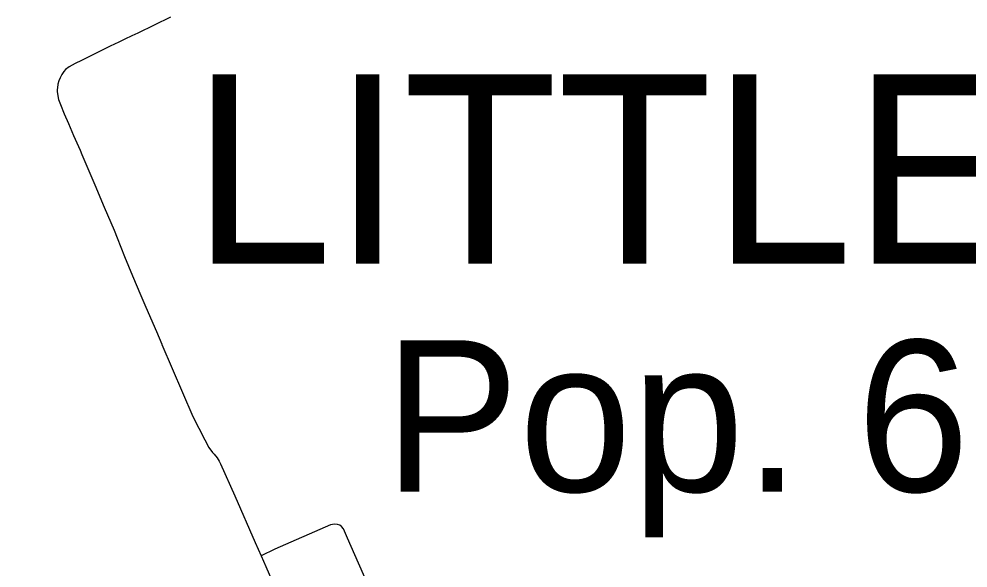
# Model space of a CAD drawing. Extents: x -19 to 366, y -4 to 359.
# Drawn here: x 153.543 to 154.044, y 193.383 to 193.673 of the extents above; entities that cross this region are included whole.
import ezdxf

# ---------------------------------------------------------------- set-up
doc = ezdxf.new("R2010")
doc.units = 0
for name, color, linetype in [('Level 33', 7, 'Continuous'), ('Level 6', 7, 'Continuous'), ('Level 60', 7, 'Continuous')]:
    doc.layers.add(name, color=color, linetype=linetype)

msp = doc.modelspace()

# ---------------------------------------------------------------- linework, layer by layer
at = {"layer": 'Level 33'}
for points in [[(153.62285, 193.6737), (153.60546, 193.66522), (153.6024, 193.66384), (153.59874, 193.66207), (153.59542, 193.66047), (153.59099, 193.65831), (153.58459, 193.65515), (153.57969, 193.65273), (153.57572, 193.65079), (153.57248, 193.64916), (153.56919, 193.6474), (153.56729, 193.64595), (153.56645, 193.64496), (153.56529, 193.64333), (153.56446, 193.64166), (153.56375, 193.63996), (153.56331, 193.63824), (153.56301, 193.63632), (153.56294, 193.63537), (153.56295, 193.63441), (153.56306, 193.63309), (153.56367, 193.63018), (153.56458, 193.6275), (153.56666, 193.62265), (153.56888, 193.61753), (153.57155, 193.61119), (153.57501, 193.60335), (153.57595, 193.60113), (153.57756, 193.59731), (153.58281, 193.58499), (153.58782, 193.57331), (153.59302, 193.56109), (153.59461, 193.55705)], [(153.59461, 193.55705), (153.5985, 193.54716), (153.60264, 193.53696), (153.60715, 193.52655), (153.60979, 193.52048), (153.61534, 193.50754), (153.61812, 193.50088), (153.61823, 193.50061)], [(153.61823, 193.50061), (153.63466, 193.4626), (153.64084, 193.45021), (153.64306, 193.44625), (153.64494, 193.44364), (153.64585, 193.44263), (153.64735, 193.44072), (153.64842, 193.439), (153.6492, 193.43761), (153.65669, 193.42064), (153.66752, 193.39602), (153.67062, 193.38898)], [(153.74379, 193.33553), (153.74086, 193.34226), (153.71628, 193.39835), (153.71422, 193.40324), (153.71304, 193.40449), (153.71222, 193.40523), (153.71107, 193.40562), (153.70946, 193.40567), (153.70738, 193.4053), (153.67792, 193.39255), (153.67062, 193.38898)], [(153.67062, 193.38898), (153.6731, 193.38338), (153.68589, 193.35415), (153.69166, 193.33958)]]:
    msp.add_lwpolyline(points, dxfattribs=at)
at = {"layer": 'Level 60'}
for points in [[(156.50946, 189.3937), (156.44759, 191.65634), (156.2114, 200.27623), (155.97446, 208.89626), (155.73678, 217.51643), (155.49836, 226.13674), (155.2592, 234.75719), (155.01929, 243.37778), (154.77865, 251.9985), (154.53727, 260.61937), (154.29515, 269.24038), (154.0523, 277.86152), (153.80871, 286.48281), (153.56438, 295.10424), (153.31933, 303.72581), (153.07354, 312.34752), (152.82702, 320.96938), (152.57978, 329.59137), (152.3318, 338.21351), (152.0831, 346.83579)], [(154.11585, 1.87092), (153.9063, 10.48743), (153.69602, 19.10409), (153.48501, 27.72087), (153.27327, 36.3378), (153.0608, 44.95486), (152.84759, 53.57206), (152.63366, 62.1894), (152.419, 70.80688), (152.20362, 79.42449), (151.98751, 88.04225), (151.77068, 96.66014), (151.55312, 105.27817), (151.33484, 113.89634), (151.11584, 122.51465), (150.89612, 131.13311), (150.67568, 139.7517), (150.45452, 148.37043), (150.23264, 156.98931), (150.01005, 165.60832), (149.78674, 174.22748), (149.56272, 182.84677), (149.33799, 191.46621), (149.11254, 200.0858), (148.88638, 208.70552), (148.65952, 217.32539), (148.43194, 225.9454), (148.20366, 234.56555), (147.97466, 243.18584), (147.74497, 251.80628), (147.51457, 260.42687), (147.28346, 269.04759), (147.05165, 277.66846), (146.81914, 286.28948), (146.58593, 294.91064), (146.35202, 303.53194), (146.11742, 312.15339), (145.88211, 320.77499), (145.64611, 329.39673), (145.40941, 338.01861), (145.17202, 346.64065)], [(0, 189.51617), (7.11214, 189.52059), (14.22427, 189.53386), (21.33637, 189.55597), (28.44845, 189.58693), (35.56048, 189.62672), (42.67245, 189.67537), (49.78436, 189.73285), (56.89619, 189.79918), (64.00793, 189.87436), (71.11958, 189.95838), (78.23111, 190.05124), (85.34253, 190.15294), (92.45381, 190.26349), (99.56495, 190.38288), (106.67593, 190.51112), (113.78675, 190.6482), (120.89739, 190.79412), (128.00785, 190.94888), (135.11811, 191.11248), (142.22816, 191.28493), (149.33799, 191.46621), (156.44759, 191.65634), (163.55694, 191.85531), (170.66605, 192.06312), (177.77489, 192.27977), (184.88345, 192.50526), (191.99173, 192.73959), (199.09971, 192.98276), (206.20739, 193.23477), (213.31474, 193.49561), (220.42177, 193.7653), (227.52845, 194.04382), (234.63479, 194.33118), (241.74076, 194.62738), (248.84635, 194.93241), (255.95157, 195.24628), (263.05638, 195.56898), (270.16079, 195.90052), (277.26478, 196.24089), (284.36834, 196.5901), (291.47147, 196.94814), (298.57414, 197.31501), (305.67635, 197.69072), (312.77809, 198.07525), (319.87934, 198.46862), (326.9801, 198.87082), (334.08035, 199.28185), (341.18009, 199.7017)]]:
    msp.add_spline(points, degree=3, dxfattribs=at)

# ---------------------------------------------------------------- texts
at = {"layer": 'Level 6'}
for s, height, p in [('LITTLE ROCK', 0.1, (153.63401, 193.54339)), ('Pop. 62,304', 0.08, (153.73557, 193.42293))]:
    msp.add_text(s, height=height, dxfattribs=at).set_placement(p)

doc.saveas('drawing.dxf')
